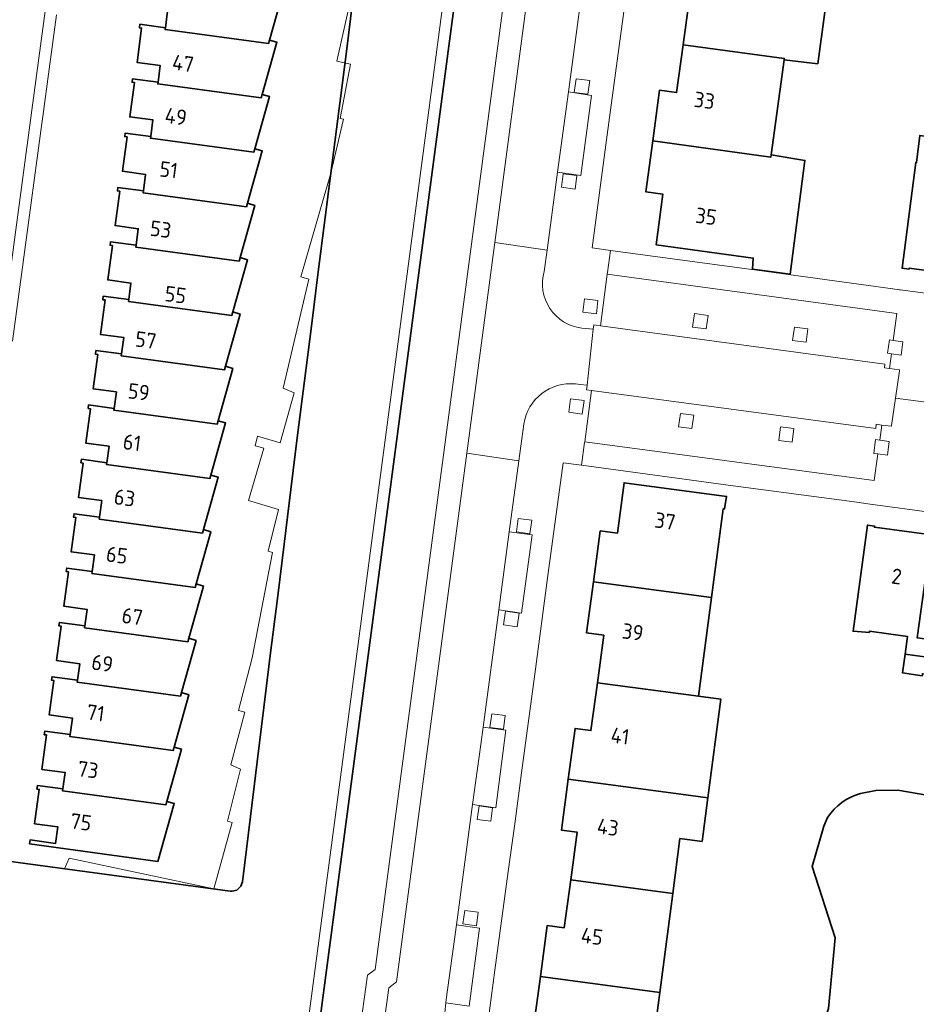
# Model space of a CAD drawing. Extents: x 150256 to 156914, y 461459 to 469481.
# Tile 611 of 656: x 154315 to 154393, y 468110 to 468196. Entities that reach past the tile are written whole.
import ezdxf
from ezdxf.enums import TextEntityAlignment as Align

# ---------------------------------------------------------------- set-up
doc = ezdxf.new("R2010")
doc.units = 0
doc.header["$LTSCALE"] = 0.75
for name, color, linetype, lineweight in [('B-RO-GK-BESCHOEIING-G', 251, 'GK-BESCHOEIING', 35), ('B-RO-GR-GROENVOORZIENING-GV', 251, 'CONTINUOUS', 18), ('B-RO-OG-BEBOUWING-GV', 6, 'CONTINUOUS', 35), ('B-RO-OG-BEBOUWING-T18', 1, 'CONTINUOUS', 18), ('B-RO-OG-TERREIN_CULTUURSCHEIDING-GV', 251, 'CONTINUOUS', 18), ('B-RO-OG-WATER_SLOOT-GV', 251, 'CONTINUOUS', 18), ('B-RO-VH-VERHARDING_BETONSTRAATSTEEN-GV', 251, 'CONTINUOUS', 18)]:
    doc.layers.add(name, color=color, linetype=linetype, lineweight=lineweight)
doc.styles.add('NLCS-ISO-M200-T18', font='NLCS-ISO.ttf', dxfattribs={"height": 360})
doc.linetypes.add('GK-BESCHOEIING', pattern='A,30,-5,[1,NLCS.SHX,S=1,R=0,X=0,Y=0],-5', length=40)

msp = doc.modelspace()

# ---------------------------------------------------------------- linework, layer by layer
at = {"layer": 'B-RO-GK-BESCHOEIING-G'}
for points in [[(154378.689, 468389.137), (154358.384, 468237.805), (154340.823, 468105.216), (154328.358, 468092.75)], [(154378.689, 468389.137), (154358.384, 468237.805), (154340.823, 468105.216), (154328.358, 468092.75)], [(154343.58, 468193.28), (154344.186, 468198.041)], [(154343.58, 468193.28), (154344.186, 468198.041)], [(154342.974, 468188.519), (154343.58, 468193.28)], [(154342.974, 468188.519), (154343.58, 468193.28)], [(154342.368, 468183.758), (154342.974, 468188.519)], [(154342.368, 468183.758), (154342.974, 468188.519)], [(154341.761, 468178.996), (154342.368, 468183.758)], [(154341.761, 468178.996), (154342.368, 468183.758)], [(154341.154, 468174.235), (154341.761, 468178.996)], [(154341.154, 468174.235), (154341.761, 468178.996)], [(154340.548, 468169.475), (154341.154, 468174.235)], [(154340.548, 468169.475), (154341.154, 468174.235)], [(154339.942, 468164.714), (154340.548, 468169.475)], [(154339.942, 468164.714), (154340.548, 468169.475)], [(154339.337, 468159.952), (154339.942, 468164.714)], [(154339.337, 468159.952), (154339.942, 468164.714)], [(154338.749, 468155.188), (154339.337, 468159.952)], [(154338.749, 468155.188), (154339.337, 468159.952)], [(154338.161, 468150.425), (154338.749, 468155.188)], [(154338.161, 468150.425), (154338.749, 468155.188)], [(154337.572, 468145.661), (154338.161, 468150.425)], [(154337.572, 468145.661), (154338.161, 468150.425)], [(154336.984, 468140.898), (154337.572, 468145.661)], [(154336.984, 468140.898), (154337.572, 468145.661)], [(154336.396, 468136.135), (154336.984, 468140.898)], [(154336.396, 468136.135), (154336.984, 468140.898)], [(154335.807, 468131.371), (154336.396, 468136.135)], [(154335.807, 468131.371), (154336.396, 468136.135)], [(154335.219, 468126.607), (154335.807, 468131.371)], [(154335.219, 468126.607), (154335.807, 468131.371)], [(154388.606, 468128.609), (154389.95, 468128.866), (154391.856, 468128.912), (154396.748, 468128.046)], [(154388.606, 468128.609), (154389.95, 468128.866), (154391.856, 468128.912), (154396.748, 468128.046)], [(154334.512, 468120.886), (154335.219, 468126.607)], [(154334.512, 468120.886), (154335.219, 468126.607)], [(154385.714, 468126.522), (154385.395, 468125.756), (154384.356, 468122.225), (154386.365, 468115.993), (154385.789, 468109.802), (154384.281, 468105.182), (154377.273, 468097.614)], [(154385.714, 468126.522), (154385.395, 468125.756), (154384.356, 468122.225), (154386.365, 468115.993), (154385.789, 468109.802), (154384.281, 468105.182), (154377.273, 468097.614)], [(154308.39, 468123.442), (154333.454, 468120.07)], [(154308.39, 468123.442), (154333.454, 468120.07)], [(154334.512, 468120.886), (154334.383, 468120.492), (154334.037, 468120.168), (154333.612, 468120.056), (154333.454, 468120.07)], [(154334.512, 468120.886), (154334.383, 468120.492), (154334.037, 468120.168), (154333.612, 468120.056), (154333.454, 468120.07)]]:
    msp.add_lwpolyline(points, dxfattribs=at)
msp.add_lwpolyline([(154385.714, 468126.522, -0.179903), (154388.606, 468128.609)], format="xyb", dxfattribs=at)
msp.add_lwpolyline([(154385.714, 468126.522, -0.179903), (154388.606, 468128.609)], format="xyb", dxfattribs=at)
at = {"layer": 'B-RO-GR-GROENVOORZIENING-GV'}
for points in [[(154363.552, 468189.923), (154364.741, 468189.763), (154364.901, 468190.952), (154363.712, 468191.112)], [(154363.552, 468189.923), (154364.741, 468189.763), (154364.901, 468190.952), (154363.712, 468191.112)], [(154362.43, 468181.628), (154363.619, 468181.468), (154363.779, 468182.657), (154362.59, 468182.817)], [(154362.43, 468181.628), (154363.619, 468181.468), (154363.779, 468182.657), (154362.59, 468182.817)], [(154365.492, 468170.563), (154365.613, 468171.714), (154364.443, 468171.858), (154364.294, 468170.708)], [(154365.492, 468170.563), (154365.613, 468171.714), (154364.443, 468171.858), (154364.294, 468170.708)], [(154373.904, 468169.405), (154375.079, 468169.247), (154375.259, 468170.419), (154374.077, 468170.601)], [(154373.904, 468169.405), (154375.079, 468169.247), (154375.259, 468170.419), (154374.077, 468170.601)], [(154382.653, 468168.229), (154383.831, 468168.08), (154384, 468169.241), (154382.825, 468169.406)], [(154382.653, 468168.229), (154383.831, 468168.08), (154384, 468169.241), (154382.825, 468169.406)], [(154391.455, 468168.239), (154391.139, 468168.285), (154390.962, 468167.113), (154391.296, 468167.069), (154392.144, 468166.959), (154392.287, 468168.119)], [(154391.455, 468168.239), (154391.139, 468168.285), (154390.962, 468167.113), (154391.296, 468167.069), (154392.144, 468166.959), (154392.287, 468168.119)], [(154364.413, 468162.976), (154363.234, 468163.124), (154363.069, 468161.966), (154364.245, 468161.795)], [(154364.413, 468162.976), (154363.234, 468163.124), (154363.069, 468161.966), (154364.245, 468161.795)], [(154374.009, 468161.696), (154372.834, 468161.847), (154372.673, 468160.676), (154373.834, 468160.528)], [(154374.009, 468161.696), (154372.834, 468161.847), (154372.673, 468160.676), (154373.834, 468160.528)], [(154382.764, 468160.535), (154381.597, 468160.677), (154381.438, 468159.489), (154382.608, 468159.339)], [(154382.764, 468160.535), (154381.597, 468160.677), (154381.438, 468159.489), (154382.608, 468159.339)], [(154390.279, 468159.521), (154389.919, 468159.574), (154389.773, 468158.347), (154390.115, 468158.305), (154390.944, 468158.204), (154391.101, 468159.401)], [(154390.279, 468159.521), (154389.919, 468159.574), (154389.773, 468158.347), (154390.115, 468158.305), (154390.944, 468158.204), (154391.101, 468159.401)], [(154358.484, 468151.485), (154359.673, 468151.324), (154359.833, 468152.513), (154358.644, 468152.673)], [(154358.484, 468151.485), (154359.673, 468151.324), (154359.833, 468152.513), (154358.644, 468152.673)], [(154357.37, 468143.358), (154358.559, 468143.198), (154358.719, 468144.387), (154357.53, 468144.547)], [(154357.37, 468143.358), (154358.559, 468143.198), (154358.719, 468144.387), (154357.53, 468144.547)], [(154356.169, 468134.392), (154357.358, 468134.232), (154357.518, 468135.421), (154356.329, 468135.581)], [(154356.169, 468134.392), (154357.358, 468134.232), (154357.518, 468135.421), (154356.329, 468135.581)], [(154355.058, 468126.336), (154356.247, 468126.176), (154356.407, 468127.365), (154355.218, 468127.525)], [(154355.058, 468126.336), (154356.247, 468126.176), (154356.407, 468127.365), (154355.218, 468127.525)], [(154353.802, 468117.199), (154354.991, 468117.039), (154355.151, 468118.228), (154353.962, 468118.388)], [(154353.802, 468117.199), (154354.991, 468117.039), (154355.151, 468118.228), (154353.962, 468118.388)]]:
    msp.add_lwpolyline(points, close=True, dxfattribs=at)
at = {"layer": 'B-RO-OG-BEBOUWING-GV'}
for points in [[(154383.105, 468201.696), (154383.082, 468201.525), (154374.24, 468202.727), (154373.072, 468194.097), (154381.92, 468192.894), (154381.906, 468192.785), (154384.86, 468192.437), (154386.051, 468201.275)], [(154383.105, 468201.696), (154383.082, 468201.525), (154374.24, 468202.727), (154373.072, 468194.097), (154381.92, 468192.894), (154381.906, 468192.785), (154384.86, 468192.437), (154386.051, 468201.275)], [(154337.524, 468199.234), (154337.445, 468198.953), (154328.388, 468200.178), (154328.41, 468200.338), (154326.18, 468200.637), (154326.139, 468200.329), (154326.337, 468200.303), (154325.933, 468197.298), (154327.965, 468197.025), (154327.77, 468195.583), (154327.748, 468195.422), (154336.795, 468194.198), (154336.881, 468194.499), (154338.181, 468199.063)], [(154337.524, 468199.234), (154337.445, 468198.953), (154328.388, 468200.178), (154328.41, 468200.338), (154326.18, 468200.637), (154326.139, 468200.329), (154326.337, 468200.303), (154325.933, 468197.298), (154327.965, 468197.025), (154327.77, 468195.583), (154327.748, 468195.422), (154336.795, 468194.198), (154336.881, 468194.499), (154338.181, 468199.063)], [(154327.77, 468195.583), (154325.54, 468195.882), (154325.499, 468195.574), (154325.697, 468195.547), (154325.293, 468192.542), (154327.325, 468192.269), (154327.13, 468190.827), (154327.108, 468190.665), (154336.151, 468189.442), (154336.237, 468189.746), (154337.534, 468194.311), (154336.881, 468194.499), (154336.795, 468194.198), (154327.748, 468195.422)], [(154327.77, 468195.583), (154325.54, 468195.882), (154325.499, 468195.574), (154325.697, 468195.547), (154325.293, 468192.542), (154327.325, 468192.269), (154327.13, 468190.827), (154327.108, 468190.665), (154336.151, 468189.442), (154336.237, 468189.746), (154337.534, 468194.311), (154336.881, 468194.499), (154336.795, 468194.198), (154327.748, 468195.422)], [(154381.906, 468192.785), (154381.92, 468192.894), (154373.072, 468194.097), (154372.505, 468189.913), (154371.02, 468190.115), (154370.421, 468185.677), (154380.76, 468184.271), (154380.786, 468184.462)], [(154381.906, 468192.785), (154381.92, 468192.894), (154373.072, 468194.097), (154372.505, 468189.913), (154371.02, 468190.115), (154370.421, 468185.677), (154380.76, 468184.271), (154380.786, 468184.462)], [(154335.594, 468184.979), (154336.889, 468189.556), (154336.237, 468189.746), (154336.151, 468189.442), (154327.108, 468190.665), (154327.13, 468190.827), (154324.9, 468191.126), (154324.859, 468190.818), (154325.057, 468190.792), (154324.653, 468187.787), (154326.685, 468187.514), (154326.49, 468186.072), (154326.468, 468185.909), (154335.511, 468184.686)], [(154335.594, 468184.979), (154336.889, 468189.556), (154336.237, 468189.746), (154336.151, 468189.442), (154327.108, 468190.665), (154327.13, 468190.827), (154324.9, 468191.126), (154324.859, 468190.818), (154325.057, 468190.792), (154324.653, 468187.787), (154326.685, 468187.514), (154326.49, 468186.072), (154326.468, 468185.909), (154335.511, 468184.686)], [(154325.85, 468181.316), (154325.828, 468181.152), (154334.868, 468179.929), (154334.955, 468180.236), (154336.25, 468184.802), (154335.594, 468184.979), (154335.511, 468184.686), (154326.468, 468185.909), (154326.49, 468186.072), (154324.26, 468186.371), (154324.219, 468186.063), (154324.417, 468186.036), (154324.013, 468183.031), (154326.045, 468182.758)], [(154325.85, 468181.316), (154325.828, 468181.152), (154334.868, 468179.929), (154334.955, 468180.236), (154336.25, 468184.802), (154335.594, 468184.979), (154335.511, 468184.686), (154326.468, 468185.909), (154326.49, 468186.072), (154324.26, 468186.371), (154324.219, 468186.063), (154324.417, 468186.036), (154324.013, 468183.031), (154326.045, 468182.758)], [(154370.421, 468185.677), (154369.819, 468181.218), (154371.31, 468181.018), (154370.711, 468176.598), (154379.217, 468175.437), (154379.133, 468174.47), (154382.43, 468174.037), (154383.729, 468183.983), (154380.786, 468184.462), (154380.76, 468184.271)], [(154370.421, 468185.677), (154369.819, 468181.218), (154371.31, 468181.018), (154370.711, 468176.598), (154379.217, 468175.437), (154379.133, 468174.47), (154382.43, 468174.037), (154383.729, 468183.983), (154380.786, 468184.462), (154380.76, 468184.271)], [(154397.85, 468173.892), (154399.03, 468182.926), (154399.353, 468185.397), (154393.8, 468186.163), (154393.497, 468183.782), (154393.425, 468183.792), (154392.226, 468174.547), (154392.85, 468174.467), (154392.865, 468174.561)], [(154397.85, 468173.892), (154399.03, 468182.926), (154399.353, 468185.397), (154393.8, 468186.163), (154393.497, 468183.782), (154393.425, 468183.792), (154392.226, 468174.547), (154392.85, 468174.467), (154392.865, 468174.561)], [(154334.311, 468175.474), (154335.606, 468180.04), (154334.955, 468180.236), (154334.868, 468179.929), (154325.828, 468181.152), (154325.85, 468181.316), (154323.62, 468181.615), (154323.579, 468181.307), (154323.777, 468181.281), (154323.373, 468178.276), (154325.405, 468178.003), (154325.21, 468176.561), (154325.188, 468176.396), (154334.226, 468175.173)], [(154334.311, 468175.474), (154335.606, 468180.04), (154334.955, 468180.236), (154334.868, 468179.929), (154325.828, 468181.152), (154325.85, 468181.316), (154323.62, 468181.615), (154323.579, 468181.307), (154323.777, 468181.281), (154323.373, 468178.276), (154325.405, 468178.003), (154325.21, 468176.561), (154325.188, 468176.396), (154334.226, 468175.173)], [(154334.311, 468175.474), (154334.226, 468175.173), (154325.188, 468176.396), (154325.21, 468176.561), (154322.98, 468176.86), (154322.939, 468176.552), (154323.137, 468176.525), (154322.733, 468173.52), (154324.765, 468173.247), (154324.57, 468171.805), (154324.548, 468171.639), (154333.586, 468170.417), (154333.674, 468170.727), (154334.966, 468175.293)], [(154334.311, 468175.474), (154334.226, 468175.173), (154325.188, 468176.396), (154325.21, 468176.561), (154322.98, 468176.86), (154322.939, 468176.552), (154323.137, 468176.525), (154322.733, 468173.52), (154324.765, 468173.247), (154324.57, 468171.805), (154324.548, 468171.639), (154333.586, 468170.417), (154333.674, 468170.727), (154334.966, 468175.293)], [(154323.93, 468167.05), (154323.907, 468166.883), (154332.941, 468165.661), (154333.029, 468165.97), (154334.326, 468170.535), (154333.674, 468170.727), (154333.586, 468170.417), (154324.548, 468171.639), (154324.57, 468171.805), (154322.34, 468172.104), (154322.299, 468171.796), (154322.497, 468171.77), (154322.093, 468168.765), (154324.125, 468168.492)], [(154323.93, 468167.05), (154323.907, 468166.883), (154332.941, 468165.661), (154333.029, 468165.97), (154334.326, 468170.535), (154333.674, 468170.727), (154333.586, 468170.417), (154324.548, 468171.639), (154324.57, 468171.805), (154322.34, 468172.104), (154322.299, 468171.796), (154322.497, 468171.77), (154322.093, 468168.765), (154324.125, 468168.492)], [(154333.029, 468165.97), (154332.941, 468165.661), (154323.907, 468166.883), (154323.93, 468167.05), (154321.7, 468167.349), (154321.659, 468167.041), (154321.857, 468167.014), (154321.453, 468164.009), (154323.485, 468163.736), (154323.29, 468162.294), (154323.267, 468162.126), (154332.304, 468160.904), (154332.392, 468161.215), (154333.682, 468165.782)], [(154333.029, 468165.97), (154332.941, 468165.661), (154323.907, 468166.883), (154323.93, 468167.05), (154321.7, 468167.349), (154321.659, 468167.041), (154321.857, 468167.014), (154321.453, 468164.009), (154323.485, 468163.736), (154323.29, 468162.294), (154323.267, 468162.126), (154332.304, 468160.904), (154332.392, 468161.215), (154333.682, 468165.782)], [(154322.65, 468157.539), (154322.627, 468157.37), (154331.657, 468156.148), (154331.742, 468156.448), (154333.04, 468161.013), (154332.392, 468161.215), (154332.304, 468160.904), (154323.267, 468162.126), (154323.29, 468162.294), (154321.06, 468162.593), (154321.019, 468162.285), (154321.217, 468162.259), (154320.813, 468159.254), (154322.845, 468158.981)], [(154322.65, 468157.539), (154322.627, 468157.37), (154331.657, 468156.148), (154331.742, 468156.448), (154333.04, 468161.013), (154332.392, 468161.215), (154332.304, 468160.904), (154323.267, 468162.126), (154323.29, 468162.294), (154321.06, 468162.593), (154321.019, 468162.285), (154321.217, 468162.259), (154320.813, 468159.254), (154322.845, 468158.981)], [(154322.01, 468152.783), (154321.987, 468152.613), (154331.019, 468151.391), (154331.107, 468151.701), (154332.397, 468156.268), (154331.742, 468156.448), (154331.657, 468156.148), (154322.627, 468157.37), (154322.65, 468157.539), (154320.42, 468157.838), (154320.379, 468157.53), (154320.577, 468157.503), (154320.173, 468154.498), (154322.205, 468154.225)], [(154322.01, 468152.783), (154321.987, 468152.613), (154331.019, 468151.391), (154331.107, 468151.701), (154332.397, 468156.268), (154331.742, 468156.448), (154331.657, 468156.148), (154322.627, 468157.37), (154322.65, 468157.539), (154320.42, 468157.838), (154320.379, 468157.53), (154320.577, 468157.503), (154320.173, 468154.498), (154322.205, 468154.225)], [(154365.227, 468147.134), (154375.566, 468145.748), (154376.586, 468153.517), (154376.695, 468153.499), (154376.877, 468154.59), (154367.914, 468155.789), (154367.319, 468151.371), (154365.822, 468151.572)], [(154365.227, 468147.134), (154375.566, 468145.748), (154376.586, 468153.517), (154376.695, 468153.499), (154376.877, 468154.59), (154367.914, 468155.789), (154367.319, 468151.371), (154365.822, 468151.572)], [(154321.37, 468148.028), (154321.347, 468147.857), (154330.378, 468146.635), (154330.464, 468146.937), (154331.757, 468151.504), (154331.107, 468151.701), (154331.019, 468151.391), (154321.987, 468152.613), (154322.01, 468152.783), (154319.78, 468153.082), (154319.739, 468152.774), (154319.937, 468152.748), (154319.533, 468149.743), (154321.565, 468149.47)], [(154321.37, 468148.028), (154321.347, 468147.857), (154330.378, 468146.635), (154330.464, 468146.937), (154331.757, 468151.504), (154331.107, 468151.701), (154331.019, 468151.391), (154321.987, 468152.613), (154322.01, 468152.783), (154319.78, 468153.082), (154319.739, 468152.774), (154319.937, 468152.748), (154319.533, 468149.743), (154321.565, 468149.47)], [(154392.494, 468140.793), (154393.336, 468140.679), (154394.218, 468140.559), (154394.429, 468142.113), (154393.551, 468142.232), (154394.792, 468151.223), (154389.808, 468151.896), (154389.819, 468151.994), (154389.198, 468152.079), (154387.948, 468142.802), (154389.369, 468142.69), (154389.378, 468142.8), (154392.705, 468142.348)], [(154392.494, 468140.793), (154393.336, 468140.679), (154394.218, 468140.559), (154394.429, 468142.113), (154393.551, 468142.232), (154394.792, 468151.223), (154389.808, 468151.896), (154389.819, 468151.994), (154389.198, 468152.079), (154387.948, 468142.802), (154389.369, 468142.69), (154389.378, 468142.8), (154392.705, 468142.348)], [(154398.902, 468141.507), (154400.144, 468150.5), (154394.792, 468151.223), (154393.551, 468142.232), (154394.429, 468142.113), (154394.218, 468140.559), (154393.336, 468140.679), (154392.494, 468140.793), (154392.27, 468139.148), (154393.994, 468138.914), (154394.016, 468139.079), (154398.384, 468138.431), (154398.779, 468141.523)], [(154398.902, 468141.507), (154400.144, 468150.5), (154394.792, 468151.223), (154393.551, 468142.232), (154394.429, 468142.113), (154394.218, 468140.559), (154393.336, 468140.679), (154392.494, 468140.793), (154392.27, 468139.148), (154393.994, 468138.914), (154394.016, 468139.079), (154398.384, 468138.431), (154398.779, 468141.523)], [(154330.464, 468146.937), (154330.378, 468146.635), (154321.347, 468147.857), (154321.37, 468148.028), (154319.14, 468148.327), (154319.099, 468148.019), (154319.297, 468147.992), (154318.893, 468144.987), (154320.925, 468144.714), (154320.73, 468143.272), (154320.707, 468143.1), (154329.725, 468141.88), (154329.814, 468142.19), (154331.118, 468146.753)], [(154330.464, 468146.937), (154330.378, 468146.635), (154321.347, 468147.857), (154321.37, 468148.028), (154319.14, 468148.327), (154319.099, 468148.019), (154319.297, 468147.992), (154318.893, 468144.987), (154320.925, 468144.714), (154320.73, 468143.272), (154320.707, 468143.1), (154329.725, 468141.88), (154329.814, 468142.19), (154331.118, 468146.753)], [(154375.566, 468145.748), (154365.227, 468147.134), (154364.628, 468142.66), (154366.124, 468142.461), (154365.569, 468138.3), (154374.431, 468137.112)], [(154375.566, 468145.748), (154365.227, 468147.134), (154364.628, 468142.66), (154366.124, 468142.461), (154365.569, 468138.3), (154374.431, 468137.112)], [(154329.178, 468137.435), (154330.467, 468142.003), (154329.814, 468142.19), (154329.725, 468141.88), (154320.707, 468143.1), (154320.73, 468143.272), (154318.5, 468143.571), (154318.459, 468143.263), (154318.657, 468143.237), (154318.253, 468140.232), (154320.285, 468139.959), (154320.09, 468138.517), (154320.067, 468138.343), (154329.09, 468137.123)], [(154329.178, 468137.435), (154330.467, 468142.003), (154329.814, 468142.19), (154329.725, 468141.88), (154320.707, 468143.1), (154320.73, 468143.272), (154318.5, 468143.571), (154318.459, 468143.263), (154318.657, 468143.237), (154318.253, 468140.232), (154320.285, 468139.959), (154320.09, 468138.517), (154320.067, 468138.343), (154329.09, 468137.123)], [(154329.178, 468137.435), (154329.09, 468137.123), (154320.067, 468138.343), (154320.09, 468138.517), (154317.86, 468138.816), (154317.819, 468138.508), (154318.017, 468138.481), (154317.613, 468135.476), (154319.645, 468135.203), (154319.45, 468133.761), (154319.427, 468133.587), (154328.45, 468132.367), (154328.535, 468132.668), (154329.83, 468137.244)], [(154329.178, 468137.435), (154329.09, 468137.123), (154320.067, 468138.343), (154320.09, 468138.517), (154317.86, 468138.816), (154317.819, 468138.508), (154318.017, 468138.481), (154317.613, 468135.476), (154319.645, 468135.203), (154319.45, 468133.761), (154319.427, 468133.587), (154328.45, 468132.367), (154328.535, 468132.668), (154329.83, 468137.244)], [(154373.298, 468128.487), (154375.241, 468128.232), (154376.374, 468136.857), (154374.431, 468137.112), (154365.569, 468138.3), (154365.011, 468134.119), (154363.614, 468134.307), (154363.017, 468129.865)], [(154373.298, 468128.487), (154375.241, 468128.232), (154376.374, 468136.857), (154374.431, 468137.112), (154365.569, 468138.3), (154365.011, 468134.119), (154363.614, 468134.307), (154363.017, 468129.865)], [(154318.81, 468129.006), (154318.786, 468128.83), (154327.813, 468127.609), (154327.9, 468127.916), (154329.191, 468132.493), (154328.535, 468132.668), (154328.45, 468132.367), (154319.427, 468133.587), (154319.45, 468133.761), (154317.22, 468134.06), (154317.179, 468133.752), (154317.377, 468133.726), (154316.973, 468130.721), (154319.005, 468130.448)], [(154318.81, 468129.006), (154318.786, 468128.83), (154327.813, 468127.609), (154327.9, 468127.916), (154329.191, 468132.493), (154328.535, 468132.668), (154328.45, 468132.367), (154319.427, 468133.587), (154319.45, 468133.761), (154317.22, 468134.06), (154317.179, 468133.752), (154317.377, 468133.726), (154316.973, 468130.721), (154319.005, 468130.448)], [(154363.017, 468129.865), (154362.419, 468125.413), (154363.806, 468125.227), (154363.239, 468121.047), (154372.164, 468119.851), (154372.797, 468124.67), (154374.74, 468124.414), (154375.241, 468128.232), (154373.298, 468128.487)], [(154363.017, 468129.865), (154362.419, 468125.413), (154363.806, 468125.227), (154363.239, 468121.047), (154372.164, 468119.851), (154372.797, 468124.67), (154374.74, 468124.414), (154375.241, 468128.232), (154373.298, 468128.487)], [(154327.9, 468127.916), (154327.813, 468127.609), (154318.786, 468128.83), (154318.81, 468129.006), (154316.58, 468129.305), (154316.539, 468128.997), (154316.737, 468128.97), (154316.333, 468125.965), (154318.365, 468125.692), (154318.17, 468124.25), (154315.94, 468124.549), (154315.89, 468124.201), (154327.115, 468122.675), (154328.553, 468127.728)], [(154327.9, 468127.916), (154327.813, 468127.609), (154318.786, 468128.83), (154318.81, 468129.006), (154316.58, 468129.305), (154316.539, 468128.997), (154316.737, 468128.97), (154316.333, 468125.965), (154318.365, 468125.692), (154318.17, 468124.25), (154315.94, 468124.549), (154315.89, 468124.201), (154327.115, 468122.675), (154328.553, 468127.728)], [(154360.592, 468112.613), (154371.03, 468111.215), (154372.164, 468119.851), (154363.239, 468121.047), (154362.673, 468116.872), (154361.191, 468117.074)], [(154360.592, 468112.613), (154371.03, 468111.215), (154372.164, 468119.851), (154363.239, 468121.047), (154362.673, 468116.872), (154361.191, 468117.074)], [(154371.03, 468111.215), (154360.592, 468112.613), (154359.997, 468108.175), (154361.494, 468107.965), (154360.898, 468103.553), (154362.506, 468103.335), (154362.38, 468102.353), (154368.132, 468101.581), (154368.262, 468102.549), (154369.863, 468102.331)], [(154371.03, 468111.215), (154360.592, 468112.613), (154359.997, 468108.175), (154361.494, 468107.965), (154360.898, 468103.553), (154362.506, 468103.335), (154362.38, 468102.353), (154368.132, 468101.581), (154368.262, 468102.549), (154369.863, 468102.331)]]:
    msp.add_lwpolyline(points, close=True, dxfattribs=at)
at = {"layer": 'B-RO-OG-TERREIN_CULTUURSCHEIDING-GV'}
msp.add_lwpolyline([(154364.559, 468236.783), (154362.576, 468237.046), (154346.118, 468113.216), (154345.458, 468112.709), (154344.148, 468103.273), (154342.344, 468101.583), (154339.659, 468099.068), (154337.869, 468097.392), (154325.862, 468086.146), (154325.855, 468086.139), (154326.503, 468085.447), (154327.222, 468084.679), (154346.037, 468102.302), (154346.088, 468102.703), (154347.326, 468111.622), (154347.992, 468112.133), (154354.137, 468158.369), (154356.585, 468176.787), (154362.736, 468223.067), (154364.558, 468236.775)], close=True, dxfattribs=at)
msp.add_lwpolyline([(154364.559, 468236.783), (154362.576, 468237.046), (154346.118, 468113.216), (154345.458, 468112.709), (154344.148, 468103.273), (154342.344, 468101.583), (154339.659, 468099.068), (154337.869, 468097.392), (154325.862, 468086.146), (154325.855, 468086.139), (154326.503, 468085.447), (154327.222, 468084.679), (154346.037, 468102.302), (154346.088, 468102.703), (154347.326, 468111.622), (154347.992, 468112.133), (154354.137, 468158.369), (154356.585, 468176.787), (154362.736, 468223.067), (154364.558, 468236.775)], close=True, dxfattribs=at)
at = {"layer": 'B-RO-OG-WATER_SLOOT-GV'}
for points in [[(154325.073, 468094.4), (154326.26, 468092.838), (154327.495, 468092.786), (154328.358, 468092.75), (154339.661, 468104.054), (154357.393, 468237.936), (154377.727, 468389.488), (154369.152, 468392.614), (154368.046, 468384.135), (154367.662, 468381.423), (154364.382, 468358.491), (154363.021, 468347.667), (154364.544, 468347.344), (154362.28, 468330.834), (154360.965, 468331.121), (154359.714, 468323.526), (154356.636, 468301.265), (154355.693, 468293.858), (154355.546, 468292.7), (154353.911, 468279.857), (154353.759, 468278.662), (154351.825, 468264.726), (154351.654, 468263.492), (154350.951, 468258.433)], [(154325.073, 468094.4), (154326.26, 468092.838), (154327.495, 468092.786), (154328.358, 468092.75), (154339.661, 468104.054), (154357.393, 468237.936), (154377.727, 468389.488), (154369.152, 468392.614), (154368.046, 468384.135), (154367.662, 468381.423), (154364.382, 468358.491), (154363.021, 468347.667), (154364.544, 468347.344), (154362.28, 468330.834), (154360.965, 468331.121), (154359.714, 468323.526), (154356.636, 468301.265), (154355.693, 468293.858), (154355.546, 468292.7), (154353.911, 468279.857), (154353.759, 468278.662), (154351.825, 468264.726), (154351.654, 468263.492), (154350.951, 468258.433)], [(154343.725, 468196.954), (154342.778, 468192.653), (154343.958, 468192.385), (154343.06, 468187.629), (154343.369, 468187.59), (154342.255, 468182.872), (154339.615, 468173.808), (154340.332, 468173.584), (154338.09, 468164.047), (154339.054, 468163.654), (154337.805, 468159.271), (154335.825, 468159.855), (154335.622, 468159.017), (154336.383, 468158.814), (154335.038, 468154.247), (154337.673, 468153.457), (154336.759, 468149.802), (154337.137, 468149.676), (154335.361, 468140.469), (154334.157, 468135.882), (154334.717, 468135.714), (154333.51, 468131.118), (154334.346, 468130.74), (154333.212, 468126.185), (154333.603, 468126.08), (154332.019, 468120.263), (154319.361, 468122.943), (154318.945, 468122.022), (154308.39, 468123.442)], [(154343.725, 468196.954), (154342.778, 468192.653), (154343.958, 468192.385), (154343.06, 468187.629), (154343.369, 468187.59), (154342.255, 468182.872), (154339.615, 468173.808), (154340.332, 468173.584), (154338.09, 468164.047), (154339.054, 468163.654), (154337.805, 468159.271), (154335.825, 468159.855), (154335.622, 468159.017), (154336.383, 468158.814), (154335.038, 468154.247), (154337.673, 468153.457), (154336.759, 468149.802), (154337.137, 468149.676), (154335.361, 468140.469), (154334.157, 468135.882), (154334.717, 468135.714), (154333.51, 468131.118), (154334.346, 468130.74), (154333.212, 468126.185), (154333.603, 468126.08), (154332.019, 468120.263), (154319.361, 468122.943), (154318.945, 468122.022), (154308.39, 468123.442)], [(154396.748, 468128.046), (154391.856, 468128.912), (154389.95, 468128.866), (154388.606, 468128.609)], [(154396.748, 468128.046), (154391.856, 468128.912), (154389.95, 468128.866), (154388.606, 468128.609)], [(154385.714, 468126.522), (154385.395, 468125.756), (154384.356, 468122.225), (154386.365, 468115.993), (154385.789, 468109.802)], [(154385.714, 468126.522), (154385.395, 468125.756), (154384.356, 468122.225), (154386.365, 468115.993), (154385.789, 468109.802)]]:
    msp.add_lwpolyline(points, dxfattribs=at)
for points in [[(154339.661, 468104.054), (154340.823, 468105.216), (154358.357, 468237.605), (154358.384, 468237.805), (154378.689, 468389.137), (154377.727, 468389.488), (154357.393, 468237.936)], [(154339.661, 468104.054), (154340.823, 468105.216), (154358.357, 468237.605), (154358.384, 468237.805), (154378.689, 468389.137), (154377.727, 468389.488), (154357.393, 468237.936)], [(154358.357, 468237.605), (154340.823, 468105.216), (154339.661, 468104.054), (154328.358, 468092.75), (154327.495, 468092.786), (154325.813, 468086.4), (154325.862, 468086.146), (154337.869, 468097.392), (154339.659, 468099.068), (154342.344, 468101.583), (154344.148, 468103.273), (154345.458, 468112.709), (154346.118, 468113.216), (154362.576, 468237.046)], [(154358.357, 468237.605), (154340.823, 468105.216), (154339.661, 468104.054), (154328.358, 468092.75), (154327.495, 468092.786), (154325.813, 468086.4), (154325.862, 468086.146), (154337.869, 468097.392), (154339.659, 468099.068), (154342.344, 468101.583), (154344.148, 468103.273), (154345.458, 468112.709), (154346.118, 468113.216), (154362.576, 468237.046)]]:
    msp.add_lwpolyline(points, close=True, dxfattribs=at)
msp.add_lwpolyline([(154388.606, 468128.609, 0.179903), (154385.714, 468126.522)], format="xyb", dxfattribs=at)
msp.add_lwpolyline([(154388.606, 468128.609, 0.179903), (154385.714, 468126.522)], format="xyb", dxfattribs=at)
at = {"layer": 'B-RO-VH-VERHARDING_BETONSTRAATSTEEN-GV'}
for points in [[(154228.776, 468160.342), (154304.874, 468150.084), (154306.749, 468150.129), (154308.518, 468150.751), (154310.012, 468151.889), (154311.078, 468153.431), (154311.62, 468155.231), (154316.029, 468187.938), (154319.772, 468215.68), (154319.727, 468217.56), (154319.105, 468219.329), (154317.967, 468220.822), (154316.42, 468221.889), (154314.625, 468222.431), (154241.691, 468232.262)], [(154241.691, 468232.262), (154314.625, 468222.431), (154316.42, 468221.889), (154317.967, 468220.822), (154319.105, 468219.329), (154319.727, 468217.56), (154319.772, 468215.68), (154316.029, 468187.938), (154311.62, 468155.231), (154311.078, 468153.431), (154310.012, 468151.889), (154308.518, 468150.751), (154306.749, 468150.129), (154304.874, 468150.084), (154228.776, 468160.342)], [(154228.776, 468160.342), (154304.874, 468150.084), (154306.749, 468150.129), (154308.518, 468150.751), (154310.012, 468151.889), (154311.078, 468153.431), (154311.62, 468155.231), (154316.029, 468187.938), (154319.772, 468215.68), (154319.727, 468217.56), (154319.105, 468219.329), (154317.967, 468220.822), (154316.42, 468221.889), (154314.625, 468222.431), (154241.691, 468232.262)], [(154241.691, 468232.262), (154314.625, 468222.431), (154316.42, 468221.889), (154317.967, 468220.822), (154319.105, 468219.329), (154319.727, 468217.56), (154319.772, 468215.68), (154316.029, 468187.938), (154311.62, 468155.231), (154311.078, 468153.431), (154310.012, 468151.889), (154308.518, 468150.751), (154306.749, 468150.129), (154304.874, 468150.084), (154228.776, 468160.342)], [(154367.672, 468224.525), (154367.393, 468222.44), (154366.518, 468215.898), (154368.549, 468215.622), (154367.638, 468208.947), (154365.616, 468209.173), (154364.83, 468203.296), (154363.035, 468189.964), (154365.043, 468189.649), (154364.114, 468182.653), (154362.09, 468182.947), (154361.173, 468176.133), (154360.923, 468174.274)], [(154367.672, 468224.525), (154367.393, 468222.44), (154366.518, 468215.898), (154368.549, 468215.622), (154367.638, 468208.947), (154365.616, 468209.173), (154364.83, 468203.296), (154363.035, 468189.964), (154365.043, 468189.649), (154364.114, 468182.653), (154362.09, 468182.947), (154361.173, 468176.133), (154360.923, 468174.274)], [(154364.208, 468169.319), (154365.192, 468169.208), (154365.264, 468169.586), (154365.458, 468169.572), (154365.835, 468169.521), (154366.441, 468174.019), (154366.46, 468174.164), (154366.723, 468176.108), (154365.105, 468176.326), (154366.44, 468186.218), (154367.604, 468194.84), (154368.769, 468203.471), (154369.931, 468212.083), (154371.458, 468223.341)], [(154364.208, 468169.319), (154365.192, 468169.208), (154365.264, 468169.586), (154365.458, 468169.572), (154365.835, 468169.521), (154366.441, 468174.019), (154366.46, 468174.164), (154366.723, 468176.108), (154365.105, 468176.326), (154366.44, 468186.218), (154367.604, 468194.84), (154368.769, 468203.471), (154369.931, 468212.083), (154371.458, 468223.341)], [(154314.401, 468168.169), (154315.039, 468172.926), (154315.678, 468177.683), (154316.317, 468182.44), (154316.955, 468187.196), (154317.038, 468187.809), (154317.594, 468191.953), (154318.233, 468196.71)], [(154314.401, 468168.169), (154315.039, 468172.926), (154315.678, 468177.683), (154316.317, 468182.44), (154316.955, 468187.196), (154317.038, 468187.809), (154317.594, 468191.953), (154318.233, 468196.71)], [(154360.923, 468174.274), (154361.173, 468176.133), (154356.585, 468176.787), (154354.137, 468158.369)], [(154360.923, 468174.274), (154361.173, 468176.133), (154356.585, 468176.787), (154354.137, 468158.369)], [(154397.592, 468171.918), (154392.052, 468172.653), (154391.976, 468172.663), (154391.413, 468172.747), (154390.769, 468172.843), (154379.536, 468174.382), (154366.723, 468176.108), (154366.46, 468174.164), (154366.441, 468174.019), (154391.338, 468170.647), (154391.773, 468170.594), (154391.455, 468168.239), (154392.287, 468168.119), (154392.144, 468166.959), (154391.296, 468167.069), (154391.123, 468165.787), (154392.016, 468165.669), (154392.008, 468165.573), (154391.66, 468163.198), (154394.544, 468162.809)], [(154397.592, 468171.918), (154392.052, 468172.653), (154391.976, 468172.663), (154391.413, 468172.747), (154390.769, 468172.843), (154379.536, 468174.382), (154366.723, 468176.108), (154366.46, 468174.164), (154366.441, 468174.019), (154391.338, 468170.647), (154391.773, 468170.594), (154391.455, 468168.239), (154392.287, 468168.119), (154392.144, 468166.959), (154391.296, 468167.069), (154391.123, 468165.787), (154392.016, 468165.669), (154392.008, 468165.573), (154391.66, 468163.198), (154394.544, 468162.809)], [(154363.665, 468164.431), (154364.054, 468164.389), (154364.678, 468164.321), (154365.192, 468169.208), (154364.208, 468169.319)], [(154363.665, 468164.431), (154364.054, 468164.389), (154364.678, 468164.321), (154365.192, 468169.208), (154364.208, 468169.319)], [(154354.273, 468103.754), (154355.013, 468103.128), (154355.765, 468106.913), (154355.766, 468106.924), (154356.014, 468108.726), (154356.61, 468113.147), (154357.774, 468121.78), (154358.335, 468125.942), (154358.934, 468130.412), (154360.089, 468139.034), (154361.245, 468147.668), (154362.566, 468157.534), (154364.189, 468157.315), (154364.456, 468159.298), (154364.466, 468159.369), (154365.07, 468163.851), (154364.634, 468163.909), (154364.676, 468164.3), (154364.678, 468164.321), (154364.054, 468164.389), (154363.665, 468164.431)], [(154354.273, 468103.754), (154355.013, 468103.128), (154355.765, 468106.913), (154355.766, 468106.924), (154356.014, 468108.726), (154356.61, 468113.147), (154357.774, 468121.78), (154358.335, 468125.942), (154358.934, 468130.412), (154360.089, 468139.034), (154361.245, 468147.668), (154362.566, 468157.534), (154364.189, 468157.315), (154364.456, 468159.298), (154364.466, 468159.369), (154365.07, 468163.851), (154364.634, 468163.909), (154364.676, 468164.3), (154364.678, 468164.321), (154364.054, 468164.389), (154363.665, 468164.431)], [(154394.544, 468162.809), (154391.66, 468163.198), (154391.307, 468160.788), (154391.296, 468160.722), (154390.456, 468160.835), (154390.279, 468159.521), (154391.101, 468159.401), (154390.944, 468158.204), (154390.115, 468158.305), (154389.802, 468155.975), (154389.357, 468156.035), (154364.466, 468159.369), (154364.456, 468159.298), (154364.189, 468157.315), (154377.021, 468155.577), (154388.261, 468154.088), (154388.851, 468154.006), (154389.454, 468153.923), (154395.06, 468153.161)], [(154394.544, 468162.809), (154391.66, 468163.198), (154391.307, 468160.788), (154391.296, 468160.722), (154390.456, 468160.835), (154390.279, 468159.521), (154391.101, 468159.401), (154390.944, 468158.204), (154390.115, 468158.305), (154389.802, 468155.975), (154389.357, 468156.035), (154364.466, 468159.369), (154364.456, 468159.298), (154364.189, 468157.315), (154377.021, 468155.577), (154388.261, 468154.088), (154388.851, 468154.006), (154389.454, 468153.923), (154395.06, 468153.161)], [(154359.132, 468160.924), (154358.7, 468157.711), (154357.863, 468151.48), (154359.878, 468151.222), (154358.936, 468144.395), (154356.949, 468144.684), (154355.568, 468134.404), (154357.558, 468134.151), (154356.683, 468127.369), (154354.656, 468127.641), (154353.234, 468117.126), (154355.265, 468116.818), (154354.363, 468110.018), (154352.32, 468110.308), (154352.222, 468109.44), (154352.195, 468109.23)], [(154359.132, 468160.924), (154358.7, 468157.711), (154357.863, 468151.48), (154359.878, 468151.222), (154358.936, 468144.395), (154356.949, 468144.684), (154355.568, 468134.404), (154357.558, 468134.151), (154356.683, 468127.369), (154354.656, 468127.641), (154353.234, 468117.126), (154355.265, 468116.818), (154354.363, 468110.018), (154352.32, 468110.308), (154352.222, 468109.44), (154352.195, 468109.23)], [(154354.137, 468158.369), (154358.7, 468157.711), (154359.132, 468160.924)], [(154354.137, 468158.369), (154358.7, 468157.711), (154359.132, 468160.924)], [(154358.7, 468157.711), (154354.137, 468158.369), (154347.992, 468112.133), (154347.326, 468111.622), (154346.088, 468102.703), (154350.084, 468098.422)], [(154358.7, 468157.711), (154354.137, 468158.369), (154347.992, 468112.133), (154347.326, 468111.622), (154346.088, 468102.703), (154350.084, 468098.422)], [(154350.646, 468098.53), (154352.195, 468109.23), (154352.222, 468109.44), (154352.32, 468110.308), (154352.353, 468110.606), (154353.234, 468117.126), (154354.656, 468127.641), (154355.366, 468132.896), (154355.568, 468134.404), (154356.949, 468144.684), (154357.863, 468151.48), (154358.7, 468157.711)], [(154350.646, 468098.53), (154352.195, 468109.23), (154352.222, 468109.44), (154352.32, 468110.308), (154352.353, 468110.606), (154353.234, 468117.126), (154354.656, 468127.641), (154355.366, 468132.896), (154355.568, 468134.404), (154356.949, 468144.684), (154357.863, 468151.48), (154358.7, 468157.711)]]:
    msp.add_lwpolyline(points, dxfattribs=at)
for points in [[(154365.616, 468209.173), (154366.518, 468215.898), (154367.393, 468222.44), (154362.736, 468223.067), (154356.585, 468176.787), (154361.173, 468176.133), (154362.09, 468182.947), (154363.035, 468189.964), (154364.83, 468203.296)], [(154365.616, 468209.173), (154366.518, 468215.898), (154367.393, 468222.44), (154362.736, 468223.067), (154356.585, 468176.787), (154361.173, 468176.133), (154362.09, 468182.947), (154363.035, 468189.964), (154364.83, 468203.296)], [(154363.552, 468189.923), (154363.712, 468191.112), (154364.901, 468190.952), (154364.741, 468189.763)], [(154363.552, 468189.923), (154363.712, 468191.112), (154364.901, 468190.952), (154364.741, 468189.763)], [(154363.035, 468189.964), (154362.09, 468182.947), (154364.114, 468182.653), (154365.043, 468189.649)], [(154363.035, 468189.964), (154362.09, 468182.947), (154364.114, 468182.653), (154365.043, 468189.649)], [(154362.43, 468181.628), (154362.59, 468182.817), (154363.779, 468182.657), (154363.619, 468181.468)], [(154362.43, 468181.628), (154362.59, 468182.817), (154363.779, 468182.657), (154363.619, 468181.468)], [(154390.696, 468165.843), (154391.123, 468165.787), (154391.296, 468167.069), (154390.962, 468167.113), (154391.139, 468168.285), (154391.455, 468168.239), (154391.773, 468170.594), (154391.338, 468170.647), (154366.441, 468174.019), (154365.835, 468169.521), (154390.733, 468166.157)], [(154390.696, 468165.843), (154391.123, 468165.787), (154391.296, 468167.069), (154390.962, 468167.113), (154391.139, 468168.285), (154391.455, 468168.239), (154391.773, 468170.594), (154391.338, 468170.647), (154366.441, 468174.019), (154365.835, 468169.521), (154390.733, 468166.157)], [(154365.492, 468170.563), (154364.294, 468170.708), (154364.443, 468171.858), (154365.613, 468171.714)], [(154365.492, 468170.563), (154364.294, 468170.708), (154364.443, 468171.858), (154365.613, 468171.714)], [(154373.904, 468169.405), (154374.077, 468170.601), (154375.259, 468170.419), (154375.079, 468169.247)], [(154373.904, 468169.405), (154374.077, 468170.601), (154375.259, 468170.419), (154375.079, 468169.247)], [(154391.123, 468165.787), (154390.696, 468165.843), (154390.733, 468166.157), (154365.835, 468169.521), (154365.458, 468169.572), (154365.264, 468169.586), (154365.192, 468169.208), (154364.678, 468164.321), (154364.676, 468164.3), (154364.634, 468163.909), (154365.07, 468163.851), (154389.933, 468160.524), (154389.977, 468160.899), (154390.456, 468160.835), (154391.296, 468160.722), (154391.307, 468160.788), (154391.66, 468163.198), (154392.008, 468165.573), (154392.016, 468165.669)], [(154391.123, 468165.787), (154390.696, 468165.843), (154390.733, 468166.157), (154365.835, 468169.521), (154365.458, 468169.572), (154365.264, 468169.586), (154365.192, 468169.208), (154364.678, 468164.321), (154364.676, 468164.3), (154364.634, 468163.909), (154365.07, 468163.851), (154389.933, 468160.524), (154389.977, 468160.899), (154390.456, 468160.835), (154391.296, 468160.722), (154391.307, 468160.788), (154391.66, 468163.198), (154392.008, 468165.573), (154392.016, 468165.669)], [(154382.653, 468168.229), (154382.825, 468169.406), (154384, 468169.241), (154383.831, 468168.08)], [(154382.653, 468168.229), (154382.825, 468169.406), (154384, 468169.241), (154383.831, 468168.08)], [(154364.413, 468162.976), (154364.245, 468161.795), (154363.069, 468161.966), (154363.234, 468163.124)], [(154364.413, 468162.976), (154364.245, 468161.795), (154363.069, 468161.966), (154363.234, 468163.124)], [(154390.115, 468158.305), (154389.773, 468158.347), (154389.919, 468159.574), (154390.279, 468159.521), (154390.456, 468160.835), (154389.977, 468160.899), (154389.933, 468160.524), (154365.07, 468163.851), (154364.466, 468159.369), (154389.357, 468156.035), (154389.802, 468155.975)], [(154390.115, 468158.305), (154389.773, 468158.347), (154389.919, 468159.574), (154390.279, 468159.521), (154390.456, 468160.835), (154389.977, 468160.899), (154389.933, 468160.524), (154365.07, 468163.851), (154364.466, 468159.369), (154389.357, 468156.035), (154389.802, 468155.975)], [(154374.009, 468161.696), (154373.834, 468160.528), (154372.673, 468160.676), (154372.834, 468161.847)], [(154374.009, 468161.696), (154373.834, 468160.528), (154372.673, 468160.676), (154372.834, 468161.847)], [(154382.764, 468160.535), (154382.608, 468159.339), (154381.438, 468159.489), (154381.597, 468160.677)], [(154382.764, 468160.535), (154382.608, 468159.339), (154381.438, 468159.489), (154381.597, 468160.677)], [(154358.484, 468151.485), (154358.644, 468152.673), (154359.833, 468152.513), (154359.673, 468151.324)], [(154358.484, 468151.485), (154358.644, 468152.673), (154359.833, 468152.513), (154359.673, 468151.324)], [(154357.863, 468151.48), (154356.949, 468144.684), (154358.936, 468144.395), (154359.878, 468151.222)], [(154357.863, 468151.48), (154356.949, 468144.684), (154358.936, 468144.395), (154359.878, 468151.222)], [(154357.37, 468143.358), (154357.53, 468144.547), (154358.719, 468144.387), (154358.559, 468143.198)], [(154357.37, 468143.358), (154357.53, 468144.547), (154358.719, 468144.387), (154358.559, 468143.198)], [(154356.169, 468134.392), (154356.329, 468135.581), (154357.518, 468135.421), (154357.358, 468134.232)], [(154356.169, 468134.392), (154356.329, 468135.581), (154357.518, 468135.421), (154357.358, 468134.232)], [(154354.656, 468127.641), (154356.683, 468127.369), (154357.558, 468134.151), (154355.568, 468134.404), (154355.366, 468132.896)], [(154354.656, 468127.641), (154356.683, 468127.369), (154357.558, 468134.151), (154355.568, 468134.404), (154355.366, 468132.896)], [(154355.058, 468126.336), (154355.218, 468127.525), (154356.407, 468127.365), (154356.247, 468126.176)], [(154355.058, 468126.336), (154355.218, 468127.525), (154356.407, 468127.365), (154356.247, 468126.176)], [(154353.802, 468117.199), (154353.962, 468118.388), (154355.151, 468118.228), (154354.991, 468117.039)], [(154353.802, 468117.199), (154353.962, 468118.388), (154355.151, 468118.228), (154354.991, 468117.039)], [(154352.32, 468110.308), (154354.363, 468110.018), (154355.265, 468116.818), (154353.234, 468117.126), (154352.353, 468110.606)], [(154352.32, 468110.308), (154354.363, 468110.018), (154355.265, 468116.818), (154353.234, 468117.126), (154352.353, 468110.606)]]:
    msp.add_lwpolyline(points, close=True, dxfattribs=at)
for points in [[(154364.208, 468169.319, -0.465267), (154360.923, 468174.274)], [(154360.923, 468174.274, 0.465267), (154364.208, 468169.319)], [(154364.208, 468169.319, -0.465267), (154360.923, 468174.274)], [(154360.923, 468174.274, 0.465267), (154364.208, 468169.319)], [(154363.665, 468164.431, 0.398249), (154359.132, 468160.924)], [(154359.132, 468160.924, -0.398249), (154363.665, 468164.431)], [(154363.665, 468164.431, 0.398249), (154359.132, 468160.924)], [(154359.132, 468160.924, -0.398249), (154363.665, 468164.431)]]:
    msp.add_lwpolyline(points, format="xyb", dxfattribs=at)

# ---------------------------------------------------------------- texts
at = {"layer": 'B-RO-OG-BEBOUWING-T18', "style": 'NLCS-ISO-M200-T18'}
for s, rotation, p in [('47', 352.4, (154329.32, 468192.472)), ('47', 352.4, (154329.32, 468192.472)), ('33', 352.3, (154374.936, 468189.225)), ('33', 352.3, (154374.936, 468189.225)), ('49', 352.4, (154328.693, 468187.816)), ('49', 352.4, (154328.693, 468187.816)), ('51', 352.4, (154328.066, 468183.155)), ('51', 352.4, (154328.066, 468183.155)), ('35', 352.3, (154375.085, 468179.087)), ('35', 352.3, (154375.085, 468179.087)), ('53', 352.4, (154327.366, 468177.956)), ('53', 352.4, (154327.366, 468177.956)), ('55', 352.3, (154328.664, 468172.229)), ('55', 352.3, (154328.664, 468172.229)), ('57', 352.4, (154326.062, 468168.266)), ('57', 352.4, (154326.062, 468168.266)), ('59', 352.4, (154325.451, 468163.729)), ('59', 352.4, (154325.451, 468163.729)), ('61', 352.4, (154324.856, 468159.305)), ('61', 352.4, (154324.856, 468159.305)), ('63', 352.4, (154324.206, 468154.472)), ('63', 352.4, (154324.206, 468154.472)), ('37', 352.4, (154371.499, 468152.437)), ('37', 352.4, (154371.499, 468152.437)), ('65', 352.4, (154323.531, 468149.459)), ('65', 352.4, (154323.531, 468149.459)), ('2', 352.3, (154391.761, 468147.596)), ('2', 352.3, (154391.761, 468147.596)), ('67', 352.3, (154324.878, 468144.094)), ('67', 352.3, (154324.878, 468144.094)), ('39', 352.4, (154368.674, 468142.734)), ('39', 352.4, (154368.674, 468142.734)), ('69', 352.4, (154322.258, 468140.003)), ('69', 352.4, (154322.258, 468140.003)), ('71', 352.4, (154321.673, 468135.655)), ('71', 352.4, (154321.673, 468135.655)), ('41', 352.4, (154367.56, 468133.64)), ('41', 352.4, (154367.56, 468133.64)), ('73', 352.4, (154321.005, 468130.693)), ('73', 352.4, (154321.005, 468130.693)), ('75', 352.4, (154320.389, 468126.114)), ('75', 352.4, (154320.389, 468126.114)), ('43', 352.4, (154366.489, 468125.667)), ('43', 352.4, (154366.489, 468125.667)), ('45', 352.4, (154365.099, 468116.122)), ('45', 352.4, (154365.099, 468116.122))]:
    msp.add_text(s, height=1.35, rotation=rotation, dxfattribs=at).set_placement(p, align=Align.MIDDLE)

doc.saveas('drawing.dxf')
